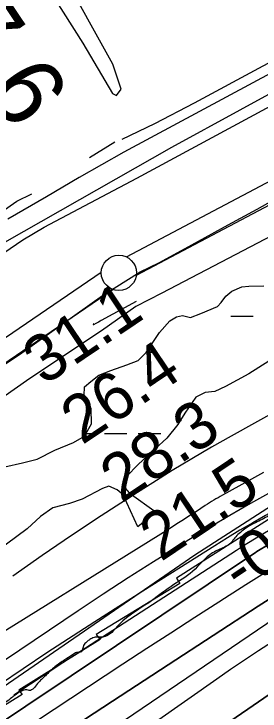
# Model space of a CAD drawing. Extents: x 3324104 to 3361979, y 612876 to 638273.
# Drawn here: x 3353821 to 3354171, y 621658 to 622648 of the extents above; entities that cross this region are included whole.
import ezdxf

# ---------------------------------------------------------------- set-up
doc = ezdxf.new("R2010")
doc.units = 0
for name, color, linetype in [('V-FLOD-BASE', 7, 'Continuous'), ('V-LEVE-TOET', 7, 'Continuous'), ('V-RIVR-EDGE', 7, 'Continuous'), ('V-RIVR-RANG', 7, 'Continuous'), ('V-ROAD-CNTR', 7, 'Continuous'), ('V-RRAP-FSHR', 7, 'Continuous'), ('V-RRAP-RVMT', 7, 'Continuous'), ('V-SITE-VEGE', 7, 'Continuous'), ('V-SURV-IDEN', 7, 'Continuous'), ('V-SURV-LINE', 7, 'Continuous'), ('V-TOPO-DPTH', 7, 'Continuous'), ('V-TOPO-MAJR', 7, 'Continuous'), ('V-TOPO-MINR', 7, 'Continuous'), ('V-TOPO-SHOR', 7, 'Continuous'), ('V-TOPO-WATR', 7, 'Continuous'), ('V-WETL-SWMP', 7, 'Continuous')]:
    doc.layers.add(name, color=color, linetype=linetype)

msp = doc.modelspace()

# ---------------------------------------------------------------- linework, layer by layer
at = {"layer": 'V-FLOD-BASE'}
msp.add_lwpolyline([(3353711.85, 622086.42), (3353832.66, 622166.54), (3353947.28, 622247.94), (3354000.93, 622281.72), (3354027.47, 622294.49), (3354074.39, 622319.94), (3354126.07, 622348.2), (3354167.55, 622370.81), (3354209.7, 622394.12), (3354259.38, 622418.92), (3354389.98, 622487.54), (3354461.39, 622525.72), (3354515.1, 622555.39), (3354578.39, 622586.58), (3354602.22, 622597.93), (3354632.79, 622616.26), (3354679.67, 622644.44), (3354732.75, 622670.67), (3354819.84, 622715.27), (3354887.85, 622751.34)], dxfattribs=at)
at = {"layer": 'V-LEVE-TOET'}
for points in [[(3352048.33, 621149.58), (3352281.39, 621294.26), (3352547.43, 621455.43), (3352729.05, 621574.03), (3352943.48, 621719.74), (3353193.4, 621891.29), (3353438.06, 622058.76), (3353677.49, 622220.84), (3353834.04, 622327.06), (3353864.34, 622344.83), (3353996.2, 622414.76), (3354263.85, 622558.67), (3354497.32, 622678.09), (3354750.45, 622815.11), (3355094.52, 623002.8), (3355436.28, 623169.16), (3355691.22, 623286.64)], [(3355650.58, 623095.51), (3355507.57, 623030.81), (3355280.93, 622920.19), (3355186.43, 622867.23), (3355140.91, 622839.76), (3355076.97, 622806.49), (3354993.92, 622766.76), (3354934.78, 622733.57), (3354739.57, 622630.31), (3354643.07, 622573.9), (3354528.13, 622513.07), (3354409.78, 622450.13), (3354262.19, 622371.63), (3354031.59, 622251.34), (3353994.86, 622232.24), (3353946.02, 622197.85), (3353844.21, 622130.37), (3353724.14, 622046.83)]]:
    msp.add_lwpolyline(points, dxfattribs=at)
at = {"layer": 'V-RIVR-EDGE'}
msp.add_spline([(3356051.95, 622889.63), (3356029.15, 622881.43), (3356012.46, 622875.66), (3355994.6, 622867.17), (3355977.52, 622859.07), (3355958.5, 622850.97), (3355948.4, 622843.24), (3355934.03, 622834.75), (3355904.12, 622817.76), (3355878.1, 622802.31), (3355856.74, 622790.34), (3355829.95, 622776.44), (3355805.11, 622765.65), (3355764.72, 622744.81), (3355744.14, 622733.61), (3355694.06, 622710.85), (3355668.43, 622698.12), (3355641.64, 622685), (3355605.15, 622669.19), (3355569.44, 622657.26), (3355539.17, 622646.47), (3355510.83, 622636.85), (3355482.11, 622628.39), (3355461.93, 622623.01), (3355442.52, 622614.14), (3355422.73, 622607.21), (3355409.53, 622603.36), (3355388.97, 622597.59), (3355371.88, 622589.49), (3355348.98, 622581.02), (3355297.71, 622547.02), (3355260.04, 622525.78), (3355211.1, 622494.49), (3355190.13, 622484.46), (3355184.7, 622482.92), (3355179.26, 622477.89), (3355174.21, 622475.58), (3355160.62, 622470.96), (3355143.54, 622463.63), (3355133.06, 622457.07), (3355125.67, 622450.49), (3355113.25, 622443.93), (3355096.93, 622433.11), (3355081.02, 622426.95), (3355064.32, 622419.23), (3355056.95, 622418.86), (3355048.8, 622414.62), (3355041.8, 622406.88), (3355036.76, 622406.5), (3355031.32, 622405.74), (3355027.05, 622404.2), (3355017.34, 622396.08), (3355010.74, 622394.93), (3355001.42, 622388.36), (3354988.6, 622379.09), (3354972.29, 622369.43), (3354947.44, 622356.31), (3354937.73, 622351.68), (3354926.08, 622343.56), (3354903.15, 622326.56), (3354891.11, 622318.06), (3354883.33, 622307.22), (3354879.44, 622304.12), (3354875.17, 622302.58), (3354867.8, 622299.11), (3354853.03, 622288.29), (3354842.54, 622279.01), (3354826.61, 622267.41), (3354807.2, 622259.71), (3354793.23, 622255.47), (3354765.68, 622249.73), (3354748.61, 622245.5), (3354734.63, 622239.33), (3354712.11, 622227.37), (3354697.74, 622218.87), (3354685.31, 622209.98), (3354640.65, 622184.5), (3354622.01, 622176.01), (3354616.19, 622175.25), (3354603.38, 622167.52), (3354578.92, 622157.11), (3354554.46, 622147.48), (3354537.39, 622142.87), (3354530.78, 622137.84), (3354500.11, 622122.79), (3354463.61, 622102.33), (3354417.79, 622078.79), (3354386.33, 622060.64), (3354340.11, 622032.44), (3354321.08, 622021.25), (3354284.96, 621998.84), (3354257, 621982.24), (3354217, 621958.68), (3354194.08, 621942.84), (3354176.99, 621931.63), (3354157.57, 621921.98), (3354141.64, 621910.39), (3354135.42, 621904.2), (3354130.36, 621897.62), (3354120.65, 621891.05), (3354103.96, 621882.95), (3354075.58, 621856.65), (3354044.89, 621835.39), (3354013.04, 621812.21), (3353971.47, 621781.67), (3353947.77, 621763.5), (3353941.17, 621763.52), (3353935.35, 621762.76), (3353929.53, 621760.06), (3353924.87, 621756.58), (3353920.59, 621751.55), (3353917.08, 621742.64), (3353910.48, 621741.49), (3353904.66, 621738.4), (3353893.78, 621731.06), (3353879.8, 621721.4), (3353866.19, 621708.64), (3353854.92, 621697.42), (3353843.26, 621687.75), (3353839.77, 621688.54), (3353831.23, 621686.23), (3353823.08, 621681.21), (3353818.03, 621677.34), (3353800.94, 621666.14), (3353790.85, 621663.06), (3353781.91, 621654.94), (3353777.63, 621651.85), (3353776.07, 621648.75), (3353775.67, 621643.71), (3353772.18, 621641), (3353755.87, 621632.13), (3353735.68, 621622.09), (3353718.58, 621608.17), (3353704.21, 621600.45), (3353694.12, 621596.6), (3353683.64, 621592.36), (3353671.21, 621584.25), (3353642.07, 621562.99), (3353598.95, 621534.01), (3353578.37, 621522.43), (3353556.23, 621507.75), (3353547.68, 621501.95), (3353525.93, 621489.21), (3353513.12, 621481.09), (3353497.18, 621468.34), (3353476.98, 621450.94), (3353453.28, 621436.65), (3353435.8, 621424.67), (3353404.72, 621401.09), (3353378.3, 621380.21), (3353361.59, 621368.62), (3353339.46, 621355.1), (3353319.65, 621342.35), (3353299.45, 621329.99), (3353283.54, 621324.6), (3353273.05, 621317.65), (3353254.77, 621295.98), (3353236.88, 621275.47), (3353219.39, 621258.83), (3353195.69, 621241.44), (3353168.49, 621221.34), (3353137.81, 621201.64), (3353112.17, 621185.03), (3353065.55, 621151.79), (3353022.05, 621122.82), (3352993.29, 621100.39), (3352956, 621073.34), (3352907.05, 621037.78), (3352853.8, 620991.77), (3352787.76, 620942.29), (3352749.68, 620913.3), (3352736.85, 620900.92), (3352733.34, 620892.79), (3352728.67, 620886.59), (3352718.96, 620881.19), (3352691.78, 620864.58), (3352660.31, 620841.78), (3352640.5, 620828.25), (3352623.39, 620811.23), (3352605.12, 620792.27), (3352593.46, 620783), (3352582.59, 620778.76), (3352566.29, 620771.43), (3352548.04, 620764.49), (3352522.41, 620750.98), (3352494.45, 620735.54), (3352482.41, 620727.04), (3352479.3, 620723.17), (3352476.96, 620717.36), (3352470.74, 620711.94), (3352455.99, 620707.33), (3352443.18, 620700.38), (3352419.1, 620685.7), (3352392.3, 620669.09), (3352362.78, 620650.94), (3352339.08, 620634.32), (3352315.38, 620615.38), (3352284.68, 620590.63), (3352258.65, 620571.31), (3352228.74, 620550.05), (3352193.39, 620527.65), (3352156.88, 620504.86), (3352131.63, 620487.47), (3352093.95, 620462.36), (3352049.28, 620432.99), (3351990.23, 620391.26), (3351936.63, 620357.26), (3351851.55, 620293.87), (3351833.29, 620281.51), (3351816.98, 620273.79), (3351794.06, 620257.95), (3351767.65, 620240.95), (3351719.86, 620206.17), (3351680.63, 620177.57), (3351657.32, 620160.56), (3351637.11, 620145.87), (3351623.13, 620135.44), (3351603.32, 620124.24), (3351588.57, 620120.01), (3351567.22, 620109.59), (3351552.08, 620103.43), (3351538.1, 620096.48), (3351523.73, 620086.43), (3351510.91, 620076.38), (3351503.52, 620069.81), (3351495.35, 620057.42), (3351486, 620042.32), (3351479.39, 620032.64), (3351469.67, 620022.58), (3351448.3, 620006.34), (3351431.59, 619994.75), (3351404.78, 619973.88), (3351377.97, 619951.84), (3351358.93, 619936.37), (3351332.12, 619915.5), (3351306.08, 619892.29), (3351274.58, 619858.25), (3351238.83, 619826.92), (3351215.12, 619805.65), (3351171.59, 619767.75), (3351145.54, 619739.51), (3351124.55, 619722.11), (3351105.9, 619707.81), (3351089.59, 619696.99), (3351079.49, 619691.2), (3351074.04, 619683.45), (3351058.1, 619666.43), (3351043.34, 619655.22), (3351015.36, 619633.96), (3350999.05, 619623.14), (3350992.05, 619617.34), (3350979.23, 619606.13), (3350966.01, 619594.53), (3350951.25, 619582.15), (3350935.7, 619567.84), (3350923.26, 619555.08), (3350910.05, 619544.25), (3350888.29, 619528.02), (3350846.74, 619504.08), (3350821.49, 619490.18), (3350811.39, 619483.61), (3350805.96, 619480.52), (3350800.9, 619473.16), (3350797.41, 619473.17), (3350793.92, 619474.35), (3350788.88, 619473.58), (3350786.93, 619472.04), (3350785.37, 619467.39), (3350785.36, 619462.73), (3350779.53, 619456.15), (3350765.93, 619445.72), (3350746.11, 619428.7), (3350722.4, 619408.98), (3350716.19, 619407.06), (3350713.08, 619403.96), (3350711.13, 619396.99), (3350708.79, 619391.57), (3350704.52, 619391.58), (3350693.26, 619385.79), (3350686.65, 619379.6), (3350679.64, 619368.37), (3350661.38, 619354.45), (3350648.56, 619344.4), (3350645.46, 619344.8), (3350638.47, 619339.39), (3350623.32, 619330.5), (3350616.33, 619326.26), (3350602.35, 619317.37), (3350598.83, 619308.85), (3350582.91, 619299.19), (3350553.77, 619276), (3350526.18, 619255.51), (3350493.55, 619231.94), (3350474.9, 619219.57), (3350474.5, 619213.76), (3350470.22, 619207.17), (3350458.96, 619202.55), (3350446.14, 619194.05), (3350441.09, 619189.79), (3350438.76, 619186.31), (3350434.48, 619180.89), (3350414.67, 619167.76), (3350401.46, 619159.26), (3350384.75, 619146.89), (3350369.6, 619133.74), (3350356.39, 619125.24), (3350350.95, 619119.05), (3350347.43, 619109.36), (3350338.1, 619097.75), (3350324.88, 619083.82), (3350308.55, 619069.9), (3350300.39, 619062.56), (3350296.13, 619062.57), (3350291.47, 619062.19), (3350274.77, 619050.6), (3350258.45, 619037.45), (3350251.84, 619032.81), (3350244.08, 619029.34), (3350233.61, 619028.21), (3350227.39, 619024.34), (3350220.39, 619016.99), (3350213, 619007.32), (3350202.12, 618996.87), (3350193.57, 618989.52), (3350179.6, 618985.29), (3350173.77, 618980.65), (3350164.84, 618977.96), (3350162.12, 618975.25), (3350159.39, 618971.38), (3350154.33, 618963.64), (3350145.78, 618953.19), (3350125.96, 618938.11), (3350102.66, 618923.05), (3350094.5, 618918.41), (3350086.34, 618913), (3350075.07, 618901.01), (3350064.19, 618892.12), (3350039.32, 618873.57), (3350021.84, 618861.59), (3350002.03, 618848.84), (3349991.94, 618844.21), (3349964.36, 618826.44), (3349938.72, 618807.11), (3349915.41, 618792.82), (3349892.5, 618778.92), (3349868.02, 618761.91), (3349852.49, 618753.03), (3349842.79, 618749.95), (3349830.35, 618739.13), (3349804.32, 618720.19), (3349777.9, 618697.76), (3349751.86, 618677.66), (3349729.72, 618661.43), (3349703.69, 618642.88), (3349678.84, 618629.75), (3349648.93, 618611.99), (3349624.46, 618594.99), (3349592.61, 618575.67), (3349570.48, 618564.87), (3349549.5, 618548.63), (3349505.21, 618518.11), (3349479.19, 618499.94), (3349471.42, 618494.53), (3349458.99, 618487.59), (3349438.4, 618472.12), (3349412.37, 618452.41), (3349379.73, 618429.61), (3349350.21, 618410.29), (3349303.2, 618374.73), (3349277.56, 618357.73), (3349263.97, 618347.29), (3349241.43, 618330.68), (3349226.67, 618319.85), (3349207.25, 618306.33), (3349193.17, 618293.54)], degree=3, dxfattribs=at)
at = {"layer": 'V-ROAD-CNTR'}
msp.add_lwpolyline([(3356742.43, 623825.89), (3356690.73, 623803.98), (3356649.77, 623788.95), (3356590.54, 623766.46), (3356530.32, 623740.33), (3356461.45, 623705.45), (3356304.53, 623634.57), (3355923.97, 623459.51), (3355836.74, 623418.51), (3355590.6, 623304.11), (3355477.3, 623252.53), (3355389.31, 623206.3), (3355294.07, 623152.47), (3354553.47, 622760.8), (3353977.49, 622451.63), (3353914.14, 622415.48), (3353867.53, 622388.29), (3353812.96, 622356.52)], dxfattribs=at)
at = {"layer": 'V-RRAP-FSHR'}
msp.add_lwpolyline([(3353211.76, 621284.79), (3354078.79, 621880.27), (3354385.88, 622077.34), (3354728.27, 622274.75), (3355278, 622569.49)], dxfattribs=at)
at = {"layer": 'V-RRAP-RVMT'}
for p, q in [((3354280.77, 621992.32), (3354052.63, 621846.84)), ((3354052.63, 621846.84), (3354057.29, 621839.43)), ((3354057.29, 621839.43), (3353938.46, 621767.01)), ((3353938.46, 621767.01), (3353943.92, 621760.21)), ((3353943.92, 621760.21), (3353828.47, 621688.08)), ((3353828.47, 621688.08), (3353833.32, 621682.07)), ((3353833.32, 621682.07), (3353718.1, 621610.97))]:
    msp.add_line(p, q, dxfattribs=at)
at = {"layer": 'V-SITE-VEGE'}
msp.add_lwpolyline([(3353781.23, 622835.73), (3353850.99, 622713.91), (3353919.25, 622605.94), (3353961.55, 622534.6), (3353967.08, 622531.94), (3353973.79, 622540.97), (3353962.25, 622576.45), (3353888.1, 622709.71), (3353793.17, 622855.66)], dxfattribs=at)
at = {"layer": 'V-SURV-LINE'}
for points in [[(3353981.34, 622302.8), (3355461.75, 623084.23)], [(3355475.75, 623057.69), (3353995.34, 622276.27)], [(3352745.54, 621464.15), (3353945.71, 622281.36)], [(3353962.59, 622256.56), (3352762.42, 621439.34)]]:
    msp.add_lwpolyline(points, dxfattribs=at)
msp.add_circle((3353970.66, 622280.21), 25, dxfattribs=at)
at = {"layer": 'V-TOPO-DPTH'}
for points in [[(3355320.3, 622563.61), (3354850.48, 622309.01), (3354820.61, 622292.81), (3354790.74, 622276.59), (3354760.88, 622260.36), (3354731.03, 622244.11), (3354662.2, 622206.62), (3354598.02, 622171.46), (3354533.96, 622136.1), (3354470.07, 622100.43), (3354406.29, 622064.56), (3354179.12, 621936.06), (3354160.95, 621925.62), (3354142.87, 621915), (3354124.95, 621904.12), (3354107.13, 621893.08), (3354004.93, 621828.76), (3353936.34, 621785.05), (3353868.06, 621740.85), (3353800.28, 621695.89)], [(3353707.63, 621578.6), (3354161.88, 621881.5), (3354164.42, 621883.15), (3354166.99, 621884.74), (3354184.37, 621895.24), (3354194.38, 621901.21), (3354204.44, 621907.12), (3354214.56, 621912.91), (3354224.73, 621918.63), (3354783.66, 622229.28), (3354796.78, 622236.56), (3354809.92, 622243.81), (3354823.08, 622251.02), (3354836.25, 622258.22), (3354942.17, 622315.88)], [(3353707.63, 621578.6), (3354161.88, 621881.5), (3354164.42, 621883.15), (3354166.99, 621884.74), (3354184.37, 621895.24), (3354194.38, 621901.21), (3354204.44, 621907.12), (3354214.56, 621912.91), (3354224.73, 621918.63), (3354783.66, 622229.28), (3354796.78, 622236.56), (3354809.92, 622243.81), (3354823.08, 622251.02), (3354836.25, 622258.22), (3354942.17, 622315.88)], [(3353803.01, 621568.04), (3353882.11, 621620.39), (3353961.41, 621672.42), (3354040.85, 621724.25), (3354168.82, 621807.38), (3354184.42, 621817.42), (3354200.08, 621827.36), (3354215.83, 621837.16), (3354231.63, 621846.87), (3354650.52, 622101.65), (3354680.51, 622119.72), (3354710.59, 622137.62), (3354740.82, 622155.27), (3354771.15, 622172.75), (3354801.61, 622190.02), (3354832.12, 622207.18), (3354862.73, 622224.17), (3354893.41, 622241.04)], [(3354893.41, 622241.04), (3354862.73, 622224.17), (3354832.12, 622207.18), (3354801.61, 622190.02), (3354771.15, 622172.75), (3354740.82, 622155.27), (3354710.59, 622137.62), (3354680.51, 622119.72), (3354650.52, 622101.65), (3354231.63, 621846.87), (3354215.83, 621837.16), (3354200.08, 621827.36), (3354184.42, 621817.42), (3354168.82, 621807.38), (3354040.85, 621724.25), (3353961.41, 621672.42), (3353882.11, 621620.39), (3353803.01, 621568.04)], [(3354870.89, 622148.37), (3354834.57, 622127.8), (3354798.23, 622107.27), (3354651.6, 622024.66), (3354580.97, 621984.71), (3354510.42, 621944.61), (3354440.01, 621904.27), (3354369.68, 621863.78), (3354270.43, 621806.41), (3354249.88, 621794.35), (3354229.44, 621782.11), (3354209.17, 621769.59), (3354189.01, 621756.89), (3354169.01, 621743.93), (3354149.12, 621730.81), (3354129.4, 621717.44), (3354109.79, 621703.92), (3353576.52, 621331.22)], [(3354870.89, 622148.37), (3354834.57, 622127.8), (3354798.23, 622107.27), (3354651.6, 622024.66), (3354580.97, 621984.71), (3354510.42, 621944.61), (3354440.01, 621904.27), (3354369.68, 621863.78), (3354270.43, 621806.41), (3354249.88, 621794.35), (3354229.44, 621782.11), (3354209.17, 621769.59), (3354189.01, 621756.89), (3354169.01, 621743.93), (3354149.12, 621730.81), (3354129.4, 621717.44), (3354109.79, 621703.92), (3353576.52, 621331.22)], [(3353773.92, 621398.37), (3353829.36, 621437.48), (3353885.03, 621476.24), (3353940.87, 621514.77), (3354240.5, 621720.16), (3354251.09, 621727.29), (3354261.75, 621734.3), (3354272.54, 621741.13), (3354283.39, 621747.83), (3354461.39, 621855.71), (3354533.25, 621898.87), (3354605.34, 621941.63), (3354677.78, 621983.8), (3354750.44, 622025.58), (3354869.67, 622093.49), (3354882.89, 622101.03)], [(3353773.92, 621398.37), (3353829.36, 621437.48), (3353885.03, 621476.24), (3353940.87, 621514.77), (3354240.5, 621720.16), (3354251.09, 621727.29), (3354261.75, 621734.3), (3354272.54, 621741.13), (3354283.39, 621747.83), (3354461.39, 621855.71), (3354533.25, 621898.87), (3354605.34, 621941.63), (3354677.78, 621983.8), (3354750.44, 622025.58), (3354869.67, 622093.49), (3354882.89, 622101.03)]]:
    msp.add_lwpolyline(points, dxfattribs=at)
at = {"layer": 'V-TOPO-MAJR'}
msp.add_lwpolyline([(3355399.09, 622731.95), (3354773.79, 622403.37), (3354750.89, 622391.29), (3354728.01, 622379.16), (3354705.17, 622366.95), (3354682.36, 622354.7), (3354659.6, 622342.36), (3354636.86, 622329.97), (3354614.18, 622317.49), (3354591.52, 622304.95), (3354130.49, 622048.71), (3354102.32, 622032.73), (3354074.34, 622016.42), (3354046.66, 621999.63), (3354019.16, 621982.51), (3353988.26, 621962.9), (3353945.67, 621935.42), (3353903.35, 621907.52), (3353861.45, 621879.01), (3353819.82, 621850.09)], dxfattribs=at)
at = {"layer": 'V-TOPO-MINR'}
for points in [[(3355320.3, 622563.61), (3354850.48, 622309.01), (3354820.61, 622292.81), (3354790.74, 622276.59), (3354760.88, 622260.36), (3354731.03, 622244.11), (3354662.2, 622206.62), (3354598.02, 622171.46), (3354533.96, 622136.1), (3354470.07, 622100.43), (3354406.29, 622064.56), (3354179.12, 621936.06), (3354160.95, 621925.62), (3354142.87, 621915), (3354124.95, 621904.12), (3354107.13, 621893.08), (3354004.93, 621828.76), (3353936.34, 621785.05), (3353868.06, 621740.85), (3353800.28, 621695.89)], [(3355046.39, 622438.81), (3354791.37, 622299.63), (3354786.02, 622296.72), (3354780.67, 622293.81), (3354775.31, 622290.9), (3354769.95, 622288.01), (3354733.36, 622268.25), (3354709.72, 622255.46), (3354686.09, 622242.63), (3354662.49, 622229.76), (3354638.9, 622216.86), (3354187.59, 621969.44), (3354157.99, 621952.93), (3354128.56, 621936.13), (3354099.38, 621918.9), (3354070.37, 621901.39), (3354055.79, 621892.44), (3354019.75, 621870.02), (3353983.9, 621847.3), (3353948.33, 621824.14), (3353912.95, 621800.7), (3353456.83, 621494.35)], [(3355085.85, 622415.02), (3354843.25, 622283.25), (3354821.86, 622271.61), (3354800.48, 622259.94), (3354779.12, 622248.24), (3354757.77, 622236.52), (3354484.53, 622086.18), (3354429.17, 622055.44), (3354373.96, 622024.42), (3354319, 621992.97), (3354264.2, 621961.23), (3354172.2, 621907.48), (3354163.55, 621902.35), (3354154.95, 621897.14), (3354146.43, 621891.82), (3354137.95, 621886.41), (3353891.14, 621726.73), (3353821.21, 621681.04)], [(3354871.77, 622257.04), (3354829.53, 622234.06), (3354824.27, 622231.18), (3354819.01, 622228.28), (3354813.77, 622225.36), (3354808.53, 622222.43), (3354688.36, 622154.72), (3354623.18, 622117.69), (3354558.18, 622080.35), (3354493.46, 622042.53), (3354428.92, 622004.4), (3354242.97, 621893.63), (3354212.21, 621875.11), (3354181.56, 621856.39), (3354151.09, 621837.4), (3354120.74, 621818.21), (3354112.76, 621813.11), (3354078.55, 621791.17), (3354044.39, 621769.15), (3354010.32, 621746.99), (3353976.3, 621724.76), (3353607.3, 621482.6)], [(3354893.41, 622241.04), (3354862.73, 622224.17), (3354832.12, 622207.18), (3354801.61, 622190.02), (3354771.15, 622172.75), (3354740.82, 622155.27), (3354710.59, 622137.62), (3354680.51, 622119.72), (3354650.52, 622101.65), (3354231.63, 621846.87), (3354215.83, 621837.16), (3354200.08, 621827.36), (3354184.42, 621817.42), (3354168.82, 621807.38), (3354040.85, 621724.25), (3353961.41, 621672.42), (3353882.11, 621620.39), (3353803.01, 621568.04)], [(3353995.23, 622239.44), (3353945.5, 622212.47), (3353944.22, 622211.78), (3353941.68, 622210.36), (3353937.87, 622208.23), (3353934.78, 622206.56), (3353934.51, 622206.57), (3353934.34, 622206.65), (3353934.3, 622206.84), (3353934.35, 622207.1), (3353935.65, 622208.56)], [(3354874.32, 622189), (3354852.28, 622176.59), (3354830.27, 622164.14), (3354808.27, 622151.67), (3354468.76, 621958.67), (3354425.84, 621933.92), (3354383.13, 621908.82), (3354340.74, 621883.21), (3354298.55, 621857.24), (3354223, 621810.1), (3354218.76, 621807.42), (3354214.53, 621804.71), (3354210.33, 621801.95), (3354206.15, 621799.15), (3353788.86, 621517.01)], [(3354870.89, 622148.37), (3354834.57, 622127.8), (3354798.23, 622107.27), (3354651.6, 622024.66), (3354580.97, 621984.71), (3354510.42, 621944.61), (3354440.01, 621904.27), (3354369.68, 621863.78), (3354270.43, 621806.41), (3354249.88, 621794.35), (3354229.44, 621782.11), (3354209.17, 621769.59), (3354189.01, 621756.89), (3354169.01, 621743.93), (3354149.12, 621730.81), (3354129.4, 621717.44), (3354109.79, 621703.92), (3353576.52, 621331.22)], [(3354882.89, 622101.03), (3354869.67, 622093.49), (3354750.44, 622025.58), (3354677.78, 621983.8), (3354605.34, 621941.63), (3354533.25, 621898.87), (3354461.39, 621855.71), (3354283.39, 621747.83), (3354272.54, 621741.13), (3354261.75, 621734.3), (3354251.09, 621727.29), (3354240.5, 621720.16), (3353940.87, 621514.77), (3353885.03, 621476.24), (3353829.36, 621437.48), (3353773.92, 621398.37)], [(3354176.39, 621996.78), (3354154.83, 621984.91), (3354117.96, 621964.66), (3354114.83, 621962.92), (3354111.73, 621961.15), (3354108.64, 621959.35), (3354105.57, 621957.52), (3354102.52, 621955.65), (3354099.48, 621953.76), (3354096.46, 621951.84), (3354093.46, 621949.91), (3354081, 621941.8), (3354071.76, 621935.82), (3354062.49, 621929.89), (3354053.19, 621924.02), (3354043.85, 621918.19), (3353744.67, 621732.73)]]:
    msp.add_lwpolyline(points, dxfattribs=at)
at = {"layer": 'V-TOPO-SHOR'}
msp.add_line((3353929.06, 622443.82), (3353965.05, 622466.34), dxfattribs=at)
for points in [[(3355651.33, 623306.1), (3355443.74, 623204.7), (3355259.41, 623107.78), (3355126.02, 623041.86), (3354985.99, 622962.8), (3354786.02, 622856.72), (3354599.02, 622754.96), (3354402.53, 622646.19), (3354239.91, 622564.02), (3354045.44, 622458.03), (3353808.21, 622323.23), (3353722.68, 622266.99), (3353654.19, 622217.88), (3353559.9, 622151.89), (3353401.12, 622043.72), (3353200.27, 621907.45), (3353008.97, 621774.07), (3352819.08, 621638.65), (3352713.88, 621569.06), (3352571.34, 621474.87), (3352516.97, 621443.14), (3352461.97, 621408.65), (3352340.37, 621334.68), (3352239.82, 621274.09)], [(3353975.28, 622469.94), (3354021.57, 622491.94), (3354078.03, 622521.65), (3354175.96, 622573.97), (3354301.79, 622640.46), (3354438.52, 622711.92), (3354462.35, 622723.28)], [(3353744.4, 622324.26), (3353803.4, 622366.36), (3353825.79, 622381.81), (3353846.88, 622392.44)]]:
    msp.add_lwpolyline(points, dxfattribs=at)
at = {"layer": 'V-TOPO-WATR'}
msp.add_lwpolyline([(3354942.17, 622315.88), (3354836.25, 622258.22), (3354823.08, 622251.02), (3354809.92, 622243.81), (3354796.78, 622236.56), (3354783.66, 622229.28), (3354224.73, 621918.63), (3354214.56, 621912.91), (3354204.44, 621907.12), (3354194.38, 621901.21), (3354184.37, 621895.24), (3354166.99, 621884.74), (3354164.42, 621883.15), (3354161.88, 621881.5), (3353707.63, 621578.6)], dxfattribs=at)
at = {"layer": 'V-WETL-SWMP'}
for p, q in [((3354129.83, 622218.72), (3354161.83, 622218.78)), ((3354010.05, 622167.77), (3354025.32, 622167.8)), ((3353923.85, 622052.19), (3353934.12, 622052.2)), ((3353950.12, 622052.23), (3353982.12, 622052.29)), ((3353998.12, 622052.32), (3354030.12, 622052.37))]:
    msp.add_line(p, q, dxfattribs=at)
for points in [[(3353808.56, 622004.86), (3353833.84, 622010.75), (3353854.34, 622015.88), (3353879.51, 622028.63), (3353906.09, 622039.34), (3353921.72, 622048.51), (3353931.73, 622065.82), (3353931.4, 622087.08), (3353927.83, 622095.25), (3353921.49, 622106.12), (3353921.98, 622118.48), (3353930.77, 622126.16), (3353942.29, 622135.26), (3353959.33, 622141.71), (3353981.84, 622149.61), (3353998.2, 622156.05), (3354009.68, 622167.21), (3354028.43, 622195.63), (3354043.26, 622212.33), (3354052.77, 622217.97), (3354060.98, 622219.47), (3354072.68, 622216.91), (3354086.99, 622222.63), (3354110.84, 622232.61), (3354116.23, 622238.19), (3354122.95, 622247.21), (3354131.07, 622254.2), (3354145.37, 622260.6), (3354155.65, 622261.45), (3354176.91, 622261.79)], [(3354184.03, 622155.01), (3354155.52, 622136.72), (3354122.19, 622119.04), (3354107.21, 622111.94), (3354093.52, 622110.35), (3354079.9, 622103.96), (3354064.49, 622081.08), (3354054.46, 622065.14), (3354038.99, 622045.69), (3354022.09, 622030.33), (3353998.43, 622008.69), (3353980.89, 621990.57), (3353976.97, 621978.16), (3353985.36, 621968.01), (3354023.53, 621940.5), (3354015.61, 621934.36), (3353997.85, 621919.77), (3353976.56, 621965.02), (3353968.21, 621972.43), (3353956.46, 621977.73), (3353947.6, 621974.16), (3353918.35, 621959.29), (3353900.62, 621952.83), (3353876.7, 621946.96), (3353859.07, 621934.33), (3353840.15, 621916.88), (3353781.17, 621873.41)]]:
    msp.add_lwpolyline(points, dxfattribs=at)

# ---------------------------------------------------------------- texts
at = {"layer": 'V-RIVR-RANG'}
for s, p in [('31.1', (3353864.33, 622119.48)), ('26.4', (3353918.33, 622035.29)), ('28.3', (3353974.3, 621952.41)), ('21.5', (3354030.27, 621869.54)), ('-0', (3354143.17, 621824.91))]:
    msp.add_text(s, height=67, rotation=33.88833, dxfattribs=at).set_placement(p)
at = {"layer": 'V-SURV-IDEN'}
msp.add_text('1987+77.6', height=100, rotation=303.83361, dxfattribs=at).set_placement((3353466.66, 623007.06))

doc.saveas('drawing.dxf')
